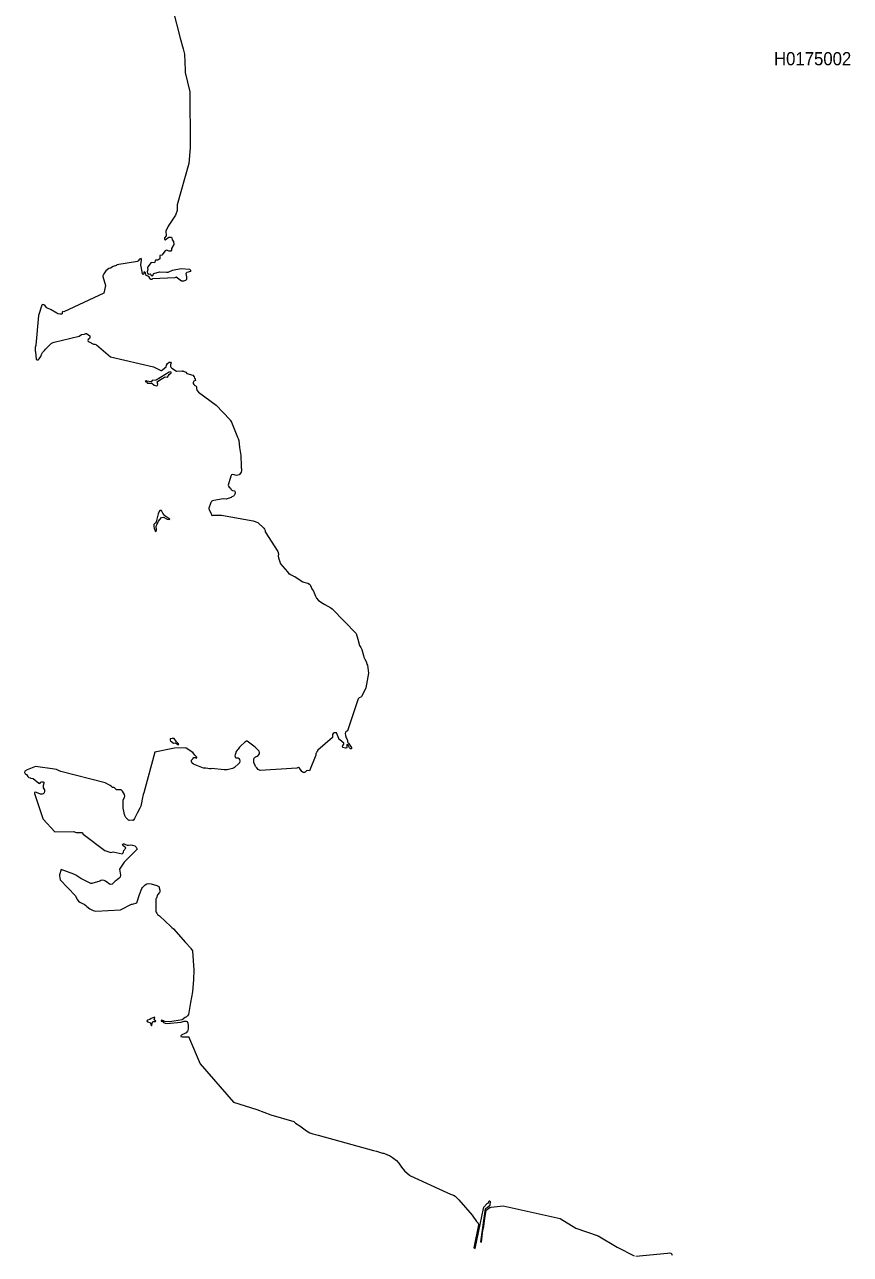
# Model space of a CAD drawing. Extents: x 369010 to 739155, y 6377141 to 6616555.
# Drawn here: x 410882 to 417152, y 6506627 to 6515962 of the extents above; entities that cross this region are included whole.
import ezdxf
from ezdxf.enums import TextEntityAlignment as Align

# ---------------------------------------------------------------- set-up
doc = ezdxf.new("R2010")
doc.units = 0
doc.header["$LTSCALE"] = 40
doc.layers.add('1', color=7, linetype='Continuous', lineweight=13)
doc.layers.add('2', color=7, linetype='Continuous')

msp = doc.modelspace()

# ---------------------------------------------------------------- linework, layer by layer
at = {"layer": '1'}
for points in [[(412007.81, 6516076.79), (412063.42, 6515859.49), (412086.43, 6515777.07), (412097.02, 6515738.34), (412102.65, 6515615.37), (412102.81, 6515598.32), (412137.57, 6515452.51), (412140.55, 6515046.04), (412140.22, 6515025.68), (412129.96, 6514907.67), (412041.25, 6514593.55), (412040.42, 6514551.84), (412028.67, 6514516.59), (411973.22, 6514432.35), (411954.52, 6514394.28), (411957, 6514358.04), (411945.75, 6514343.47), (411944.26, 6514330.23), (411948.89, 6514327.25), (411976.37, 6514348.6), (411996.56, 6514349.1), (412001.52, 6514342.81), (412001.86, 6514328.58), (412011.95, 6514315.33), (412015.26, 6514293.49), (411998.71, 6514262.21), (411996.73, 6514249.3), (411991.59, 6514241.52), (411979.68, 6514242.02), (411959.16, 6514251.12), (411948.56, 6514245.66), (411925.23, 6514211.89), (411909.84, 6514209.91), (411908.18, 6514184.42), (411893.12, 6514175.15), (411877.23, 6514174.33), (411867.8, 6514153.64), (411844.63, 6514155.29), (411818.81, 6514122.69), (411816.16, 6514114.91), (411818.48, 6514103.49), (411812.19, 6514086.11), (411815.99, 6514074.86), (411825.26, 6514068.57), (411835.19, 6514070.55), (411841.15, 6514064.43), (411842.31, 6514058.47), (411854.56, 6514054.83), (411863.83, 6514073.04), (411907.85, 6514086.11), (411960.98, 6514083.46), (411972.73, 6514083.96), (412004.5, 6514097.37), (412070.54, 6514110.28), (412135.25, 6514104.81), (412142.37, 6514097.7), (412141.04, 6514088.43), (412113.24, 6514079.33), (412106.79, 6514071.88), (412112.74, 6514048.05), (412110.59, 6514028.52), (412103.31, 6514019.91), (412088.75, 6514013.46), (412073.85, 6514013.95), (412033.47, 6514045.73), (412023.87, 6514039.44), (411854.56, 6514033.48), (411849.26, 6514028.19), (411840.99, 6514028.19), (411832.38, 6514037.29), (411826.42, 6514049.7), (411806.56, 6514058.64)], [(411806.56, 6514058.64), (411801.1, 6514078.5), (411793.65, 6514085.28), (411788.19, 6514083.13), (411788.85, 6514070.72), (411784.88, 6514064.76), (411780.25, 6514065.09), (411776.61, 6514072.21), (411776.11, 6514084.29), (411765.85, 6514137.75), (411770.48, 6514173.66), (411770.48, 6514180.61), (411767.67, 6514185.75), (411755.59, 6514181.94), (411745.82, 6514169.86), (411739.37, 6514164.4), (411582.47, 6514138.25), (411579.16, 6514134.44), (411555.99, 6514126.99), (411533.65, 6514113.59), (411522.89, 6514111.27), (411499.88, 6514092.9), (411483.5, 6514070.06), (411477.04, 6514055.99), (411477.04, 6514050.03), (411497.57, 6513981.51), (411484.99, 6513922.43), (411181.45, 6513782.25), (411173.51, 6513784.23), (411168.38, 6513778.61), (411168.38, 6513767.35), (411163.74, 6513763.21), (411149.84, 6513764.21), (411135.77, 6513767.85), (411127, 6513771.99), (411084.14, 6513798.13), (411051.04, 6513812.53), (411038.46, 6513826.6), (411028.69, 6513834.88), (411019.42, 6513837.19), (411014.29, 6513832.56), (410988.97, 6513752.79), (410967.29, 6513527.7), (410963.15, 6513511.81), (410962.16, 6513486.66), (410963.98, 6513479.21), (410969.61, 6513422.44), (410978.05, 6513417.31), (410987.32, 6513416.81), (410988.64, 6513420.45), (410993.44, 6513424.26), (411005.52, 6513443.79), (411010.82, 6513457.03), (411019.59, 6513471.93), (411033.16, 6513489.14), (411040.11, 6513498.57), (411057.32, 6513514.3), (411086.62, 6513542.76), (411107.14, 6513551.2), (411296.81, 6513597.05), (411315.01, 6513610.45), (411337.36, 6513613.27), (411347.62, 6513616.58), (411353.25, 6513617.4), (411377.91, 6513599.36), (411377.91, 6513587.61), (411374.6, 6513580.17), (411363.84, 6513570.9), (411362.51, 6513563.95), (411365.33, 6513556), (411371.78, 6513554.18), (411404.39, 6513536.97), (411415.97, 6513536.47), (411428.05, 6513532.17), (411534.97, 6513440.32), (411860.35, 6513363.69), (411915.96, 6513336.21), (411922.25, 6513337.37), (411958.33, 6513365.34), (411959.65, 6513375.93), (411968.26, 6513390.33), (411979.35, 6513398.61), (411987.46, 6513399.77), (411990.93, 6513399.77), (411994.41, 6513393.31), (411993.25, 6513388.02), (411990.93, 6513381.73), (411990.44, 6513367.66), (411993.25, 6513361.87), (411999.21, 6513355.41), (412035.78, 6513331.58), (412078.32, 6513333.9), (412082.29, 6513331.58), (412088.75, 6513331.08), (412105.63, 6513324.63), (412114.9, 6513313.54), (412160.41, 6513300.63), (412170.84, 6513289.21), (412173.15, 6513279.28), (412177.12, 6513270.01)], [(412177.12, 6513270.01), (412180.1, 6513261.24), (412167.86, 6513254.29), (412163.06, 6513244.52), (412163.39, 6513237.24), (412167.19, 6513231.12), (412175.47, 6513223.01), (412184.74, 6513216.39), (412187.39, 6513211.42), (412188.54, 6513200.67), (412189.7, 6513188.09), (412203.44, 6513172.53), (412336.84, 6513074.55), (412439.61, 6512965.32), (412443.09, 6512958.53), (412453.52, 6512943.97), (412500.02, 6512830.43), (412503, 6512820.34), (412508.3, 6512806.1), (412515.25, 6512751.16), (412525.35, 6512692.4), (412525.01, 6512662.45), (412526.17, 6512639.28), (412527.83, 6512596.91), (412529.48, 6512589.96), (412529.81, 6512578.54), (412527.99, 6512565.46), (412522.2, 6512556.19), (412512.1, 6512545.44), (412502.67, 6512541.3), (412490.59, 6512540.64), (412481.82, 6512542.46), (412473.87, 6512544.77), (412457.65, 6512546.26), (412453.52, 6512544.77), (412447.23, 6512534.84), (412428.03, 6512467.32), (412429.68, 6512458.88), (412435.81, 6512450.44), (412445.41, 6512442.33), (412445.08, 6512442.33), (412449.54, 6512434.71), (412455.01, 6512428.92), (412461.46, 6512425.11), (412475.36, 6512423.79), (412478.84, 6512419.32), (412480.33, 6512411.21), (412479.17, 6512396.98), (412473.87, 6512387.88), (412467.58, 6512382.08), (412456.99, 6512376.62), (412450.04, 6512371.33), (412411.81, 6512361.06), (412390.96, 6512361.56), (412374.07, 6512360.73), (412361, 6512357.09), (412320.12, 6512350.47), (412309.53, 6512346.66), (412303.4, 6512343.69), (412300.92, 6512341.37), (412299.43, 6512338.22), (412297.12, 6512335.25), (412293.31, 6512327.96), (412282.22, 6512291.55), (412281.06, 6512285.43), (412282.88, 6512280.79), (412298.44, 6512248.02), (412300.92, 6512239.58), (412306.05, 6512235.45), (412312.84, 6512237.43), (412368.78, 6512237.93), (412378.38, 6512237.93), (412618.69, 6512195.39), (412652.62, 6512182.48), (412698.46, 6512140.45), (412703.43, 6512132.01), (412707.73, 6512122.08), (412709.22, 6512110.99), (412806.04, 6511962.2), (412810.51, 6511944.99), (412807.86, 6511926.45), (412810.34, 6511914.7), (412825.73, 6511868.85), (412878.03, 6511808.28), (412888.13, 6511793.88), (412893.09, 6511792.72), (412898.89, 6511791.23), (412906.5, 6511786.6), (412920.73, 6511778.16), (412924.71, 6511775.01), (412933.48, 6511772.7), (412953.01, 6511760.45), (412994.22, 6511732.98), (413001.83, 6511729.5), (413032.45, 6511721.23), (413045.03, 6511714.44), (413050.49, 6511708.32), (413057.44, 6511692.59), (413063.07, 6511680.35), (413068.69, 6511670.42)], [(413068.69, 6511670.42), (413074.98, 6511660.65), (413092.36, 6511624.41), (413099.97, 6511609.18), (413113.38, 6511589.98), (413148.8, 6511567.31), (413161.71, 6511561.18), (413206.89, 6511533.71), (413217.48, 6511527.25), (413399.21, 6511338.91), (413412.94, 6511296.21), (413426.35, 6511249.21), (413435.12, 6511233.65), (413436.61, 6511228.19), (413443.06, 6511217.93), (413456.14, 6511173.9), (413458.95, 6511161.49), (413460.11, 6511156.53), (413462.26, 6511151.4), (413466.9, 6511146.6), (413478.98, 6511121.27), (413481.46, 6511107.21), (413486.43, 6511098.6), (413492.72, 6511038.36), (413474.18, 6510928.79), (413459.62, 6510898.67), (413440.42, 6510861.27), (413436.44, 6510855.97), (413423.87, 6510850.84), (413416.25, 6510844.05), (413333.5, 6510602.25), (413324.07, 6510595.8), (413319.76, 6510590.34), (413315.46, 6510579.91), (413317.94, 6510566.5), (413325.23, 6510548.8), (413328.87, 6510540.02), (413333.5, 6510528.44), (413334.16, 6510518.67), (413336.31, 6510512.88), (413340.45, 6510506.43), (413351.21, 6510493.68), (413358.16, 6510483.59), (413364.28, 6510475.15), (413364.95, 6510467.2), (413361.8, 6510465.05), (413355.68, 6510465.05), (413350.22, 6510471.17), (413338.63, 6510492.69), (413330.69, 6510497.32), (413329.2, 6510495.5), (413328.37, 6510477.3), (413325.56, 6510470.84), (413318.94, 6510469.35), (413308.18, 6510471.67), (413299.41, 6510475.97), (413296.59, 6510484.58), (413305.2, 6510500.14), (413305.53, 6510507.75), (413276.9, 6510531.75), (413268.95, 6510537.87), (413267.3, 6510544), (413249.92, 6510585.37), (413240.49, 6510587.36), (413232.71, 6510585.37), (413224.93, 6510580.57), (413220.79, 6510573.79), (413219.14, 6510566.5), (413220.79, 6510551.61), (413109.57, 6510454.29), (413104.11, 6510447.84), (413101.3, 6510444.03), (413097.66, 6510435.09), (413092.69, 6510428.14), (413093.69, 6510416.89), (413046.68, 6510297.89), (413033.94, 6510299.55), (413023.84, 6510298.22), (413013.42, 6510286.97), (413007.95, 6510285.48), (412997.86, 6510285.81), (412989.42, 6510289.12), (412987.6, 6510293.59), (412981.14, 6510301.04), (412970.22, 6510317.42), (412962.44, 6510321.72), (412954.99, 6510321.06), (412950.19, 6510316.76), (412670, 6510299.71), (412666.02, 6510301.53), (412656.09, 6510308.65), (412644.67, 6510319.41), (412636.07, 6510331.65), (412633.92, 6510337.94), (412623.16, 6510359.95), (412622.16, 6510369.89), (412623.32, 6510388.26), (412624.81, 6510394.21), (412628.45, 6510399.51), (412635.9, 6510402.99)], [(412635.9, 6510402.99), (412643.35, 6510405.47), (412649.47, 6510408.61), (412656.42, 6510415.23), (412666.69, 6510426.65), (412666.19, 6510438.07), (412662.71, 6510447.01), (412654.44, 6510456.28), (412633.09, 6510478.12), (412573.34, 6510523.14), (412568.38, 6510522.65), (412555.8, 6510515.36), (412520.55, 6510485.74), (412513.26, 6510477.79), (412504.49, 6510462.24), (412496.71, 6510454.29), (412489.1, 6510443.53), (412483.31, 6510426.16), (412479.67, 6510412.59), (412480.49, 6510403.65), (412483.64, 6510398.19), (412486.45, 6510397.36), (412496.71, 6510397.19), (412503, 6510395.87), (412508.63, 6510391.73), (412512.93, 6510384.45), (412515.41, 6510374.19), (412513.26, 6510359.46), (412508.46, 6510354.16), (412475.69, 6510323.71), (412469.24, 6510318.41), (412460.3, 6510314.61), (412419.42, 6510306.17), (412409.82, 6510305.17), (412396.91, 6510304.84), (412305.22, 6510315.93), (412296.78, 6510313.94), (412287.02, 6510313.94), (412272.45, 6510316.43), (412257.39, 6510317.59), (412241.01, 6510318.08), (412165.04, 6510347.54), (412155.44, 6510355.65), (412148.82, 6510367.9), (412149.65, 6510378.16), (412154.45, 6510383.79), (412161.07, 6510392.39), (412163.22, 6510396.37), (412166.7, 6510399.34), (412174.48, 6510400.01), (412181.1, 6510397.69), (412186.89, 6510395.04), (412189.54, 6510397.69), (412190.03, 6510400.5), (412174.81, 6510416.72), (412170.5, 6510424.5), (412160.24, 6510436.91), (412110.43, 6510470.68), (412103.97, 6510471.84), (412021.22, 6510469.85), (411872.43, 6510439.73), (411787.36, 6510129.9), (411782.4, 6510118.82), (411774.12, 6510082.57), (411770.48, 6510055.76), (411764.52, 6510030.11), (411756.74, 6510014.05), (411737.38, 6509975.16), (411716.86, 6509936.76), (411707.42, 6509920.38), (411704.11, 6509923.19), (411676.48, 6509920.38), (411670.68, 6509922.36), (411651.82, 6509942.22), (411644.53, 6509958.11), (411639.9, 6509965.89), (411635.43, 6509991.87), (411630.46, 6510014.88), (411631.95, 6510042.19), (411630.3, 6510066.52), (411631.95, 6510078.27), (411640.23, 6510095.98), (411643.21, 6510105.91), (411640.4, 6510117), (411632.45, 6510130.57), (411626.82, 6510143.31), (411616.89, 6510152.91), (411604.48, 6510152.91), (411585.61, 6510152.91), (411580.48, 6510154.07), (411563.6, 6510170.12), (411550.2, 6510172.27), (411542.42, 6510178.89), (411532.49, 6510186.67), (411492.93, 6510207.69), (411158.12, 6510293.26), (411138.92, 6510299.05), (411123.53, 6510307.66), (411109.29, 6510309.64), (410965.97, 6510330.16)], [(410965.97, 6510330.16), (410902.58, 6510304.35), (410885.2, 6510294.58), (410882.39, 6510284.65), (410885.7, 6510275.55), (410895.63, 6510269.76), (410907.38, 6510254.53), (410915.16, 6510248.24), (410923.6, 6510243.44), (410930.55, 6510242.61), (410948.59, 6510238.48), (410990.3, 6510203.88), (410995.1, 6510202.73), (410999.73, 6510204.22), (411006.35, 6510211.66), (411013.96, 6510213.48), (411024.06, 6510214.64), (411029.02, 6510211.33), (411029.69, 6510205.04), (411024.39, 6510187.33), (411023.89, 6510167.8), (411028.2, 6510161.85), (411033.33, 6510152.91), (411034.32, 6510140.99), (411030.51, 6510129.74), (411024.06, 6510122.79), (411014.96, 6510120.31), (411003.37, 6510120.47), (410972.42, 6510134.04), (410961.5, 6510134.87), (410956.86, 6510132.39), (410956.86, 6510125.6), (411021.91, 6509935.6), (411024.39, 6509929.81), (411112.44, 6509833.82), (411256.92, 6509837.96), (411265.2, 6509831.83), (411273.97, 6509830.18), (411298.63, 6509829.68), (411315.84, 6509830.18), (411319.98, 6509826.87), (411327.76, 6509815.78), (411490.95, 6509692.15), (411538.28, 6509676.59), (411555.82, 6509682.88), (411622.52, 6509666.82), (411629.97, 6509674.6), (411634.11, 6509682.38), (411637.09, 6509693.47), (411640.4, 6509698.44), (411644.53, 6509704.06), (411649.83, 6509711.18), (411649, 6509716.14), (411640.4, 6509721.11), (411628.31, 6509730.05), (411626.82, 6509736.17), (411628.81, 6509741.14), (411633.28, 6509742.46), (411638.74, 6509742.46), (411648.17, 6509738.65), (411662.08, 6509732.69), (411671.18, 6509733.36), (411685.08, 6509737), (411700.47, 6509734.35), (411720.66, 6509727.56), (411730.1, 6509719.12), (411736.55, 6509702.9), (411637.42, 6509603.77), (411602.83, 6509550.97), (411611.43, 6509504.46), (411607.46, 6509491.72), (411600.34, 6509482.78), (411585.61, 6509471.53), (411569.06, 6509460.61), (411558.47, 6509448.69), (411546.39, 6509437.44), (411535.63, 6509435.45), (411528.02, 6509437.44), (411514.61, 6509447.37), (411497.07, 6509460.61), (411485.48, 6509465.74), (411473.07, 6509468.38), (411461.65, 6509464.58), (411452.55, 6509459.28), (411394.13, 6509442.9), (411386.18, 6509443.56), (411308.39, 6509481.46), (411271.32, 6509504.63), (411255.27, 6509513.57), (411159.77, 6509547.5), (411148.68, 6509509.43), (411146.53, 6509501.65), (411153.65, 6509471.2), (411270.16, 6509348.23), (411281.75, 6509320.92), (411291.51, 6509308.67), (411301.94, 6509300.89), (411322.79, 6509291.79), (411335.7, 6509284.34), (411346.79, 6509275.74)], [(411346.79, 6509275.74), (411353.74, 6509267.79), (411376.91, 6509250.91), (411402.4, 6509237.84), (411422.43, 6509231.71), (411610.27, 6509243.13), (411615.9, 6509245.62), (411695.01, 6509284.68), (411701.63, 6509286.83), (411735.73, 6509296.76), (411756.08, 6509357.99), (411773.63, 6509404.17), (411777.76, 6509412.28), (411786.04, 6509420.06), (411797.46, 6509432.8), (411809.87, 6509440.75), (411825.26, 6509442.4), (411843.3, 6509440.41), (411867.63, 6509431.81), (411878.56, 6509429.66), (411887.33, 6509428.33), (411897.26, 6509422.71), (411900.57, 6509418.57), (411910, 6509392.92), (411910.33, 6509380.17), (411906.19, 6509372.89), (411891.13, 6509356.84), (411882.86, 6509331.68), (411879.88, 6509325.39), (411878.56, 6509227.41), (411886.5, 6509216.49), (411891.46, 6509207.05), (411898.75, 6509201.92), (411906.69, 6509196.13), (411991.93, 6509115.86), (411999.7, 6509108.91), (412011.95, 6509098.98), (412104.3, 6508995.04), (412143.03, 6508954.66), (412144.19, 6508949.7), (412156.6, 6508930.33), (412168.52, 6508785.52), (412165.7, 6508714.51), (412157.76, 6508619.51), (412141.04, 6508537.92), (412126.15, 6508447.06), (412119.86, 6508437.96), (412112.58, 6508429.68), (412102.32, 6508425.54), (412079.15, 6508408.5), (411986.13, 6508393.44), (411947.74, 6508395.59), (411936.32, 6508401.05), (411923.9, 6508405.02), (411920.59, 6508402.7), (411920.26, 6508398.57), (411921.92, 6508397.24), (411926.55, 6508396.75), (411931.68, 6508393.93), (411936.65, 6508387.48), (411949.06, 6508381.19), (411962.13, 6508379.04), (412070.54, 6508390.29), (412093.55, 6508396.91), (412109.76, 6508398.57), (412115.72, 6508395.92), (412122.84, 6508382.51), (412124.83, 6508364.31), (412124.83, 6508342.13), (412122.84, 6508327.23), (412119.03, 6508320.78), (412110.43, 6508309.53), (412100.17, 6508303.4), (412075.01, 6508292.64), (412069.22, 6508286.85), (412069.71, 6508279.9), (412079.15, 6508277.42), (412090.4, 6508278.25), (412104.3, 6508277.91), (412123.34, 6508277.91), (412126.81, 6508280.23), (412216.18, 6508072.86), (412467.75, 6507782.4), (412645.17, 6507725.96), (412751.92, 6507686.73), (412926.53, 6507635.76), (412940.1, 6507623.02), (412972.21, 6507602.49), (413023.18, 6507564.92), (413047.51, 6507550.03), (413070.18, 6507543.24), (413110.57, 6507531.66), (413530.78, 6507415.97), (413553.95, 6507411.5), (413598.8, 6507396.11), (413611.05, 6507394.95), (413637.53, 6507381.71), (413654.08, 6507377.74), (413675.76, 6507362.84), (413706.71, 6507339.67)], [(413706.71, 6507339.67), (413724.42, 6507319.65), (413743.29, 6507289.86), (413765.96, 6507261.06), (413804.69, 6507227.79), (413812.97, 6507223.32), (414087.04, 6507096.55), (414115.84, 6507084.47), (414138.51, 6507075.53), (414150.59, 6507068.91), (414178.9, 6507040.11), (414280.18, 6506923.93), (414314.44, 6506875.76), (414325.04, 6506863.02), (414329.5, 6506852.43), (414292.43, 6506676.33), (414302.36, 6506673.02), (414365.42, 6506976.39), (414369.23, 6506985.33), (414392.06, 6507010.82), (414395.37, 6507012.97), (414404.15, 6507017.93), (414406.96, 6507026.21), (414409.77, 6507033.99), (414414.74, 6507033.99), (414416.39, 6507027.86), (414415.24, 6506999.73), (414409.11, 6506994.1), (414394.22, 6506980.86), (414379.82, 6506972.09), (414343.24, 6506721.18), (414351.02, 6506720.19), (414362.6, 6506810.89), (414368.23, 6506838.69), (414376.51, 6506900.09), (414388.09, 6506963.65), (414415.73, 6506983.67), (414424.17, 6506985.33), (414516.03, 6506995.76), (414948.32, 6506898.94), (415066.66, 6506826.94), (415237.79, 6506768.85), (415382.77, 6506681.46), (415509.55, 6506615.59)], [(415522.79, 6506613.28), (415764.75, 6506635.95), (415779.65, 6506638.76), (415787.93, 6506637.11), (415795.7, 6506628.17), (415799.01, 6506621.05)]]:
    msp.add_lwpolyline(points, dxfattribs=at)
for points in [[(411888.49, 6513250.32), (411905.7, 6513263.39), (411944.26, 6513286.73), (411950.55, 6513289.04), (411966.93, 6513285.4), (411979.35, 6513306.92), (411994.9, 6513318.34), (411994.08, 6513324.79), (411986.63, 6513326.28), (411980.51, 6513323.3), (411881.53, 6513262.56), (411852.24, 6513260.08), (411844.13, 6513251.14), (411810.7, 6513254.29), (411805.57, 6513257.93), (411797.62, 6513253.46), (411805.4, 6513252.47), (411815.99, 6513241.55), (411848.27, 6513239.72), (411865.65, 6513224.99), (411886.33, 6513220.36), (411890.97, 6513221.68), (411894.44, 6513231.78)], [(411896.6, 6512247.36), (411882.53, 6512188.28), (411877.56, 6512180), (411863.49, 6512167.92), (411863.49, 6512150.38), (411867.14, 6512138.46), (411873.42, 6512119.92), (411880.54, 6512114.63), (411883.52, 6512127.37), (411881.87, 6512153.85), (411885.51, 6512164.28), (411900.24, 6512191.75), (411921.09, 6512220.88), (411936.81, 6512223.2), (411964.29, 6512208.8), (411983.15, 6512205.49), (411985.8, 6512208.47), (411946.58, 6512232.63), (411931.85, 6512252.66), (411922.08, 6512273.84), (411909.34, 6512272.85), (411903.71, 6512266.89)], [(412002.02, 6510544.16), (411988.28, 6510541.02), (411986.96, 6510530.42), (411989.61, 6510526.29), (412012.12, 6510507.92), (412027.34, 6510509.41), (412046.54, 6510497.49), (412053.33, 6510497.16), (412052, 6510502.45), (412034.96, 6510516.69), (412018.74, 6510542.67)], [(411844.63, 6508418.59), (411833.21, 6508409.66), (411815.17, 6508406.18), (411810.53, 6508398.9), (411815, 6508393.11), (411835.86, 6508386.49), (411845.79, 6508361.66), (411852.41, 6508389.3), (411857.04, 6508393.77), (411876.07, 6508395.42), (411878.56, 6508398.4), (411866.31, 6508406.51), (411871.77, 6508424.05), (411869.12, 6508427.86)]]:
    msp.add_lwpolyline(points, close=True, dxfattribs=at)

# ---------------------------------------------------------------- texts
at = {"layer": '2', "width": 0.95}
msp.add_text('H0175002', height=100, dxfattribs=at).set_placement((416865.7, 6515653.43), align=Align.CENTER)

doc.saveas('drawing.dxf')
